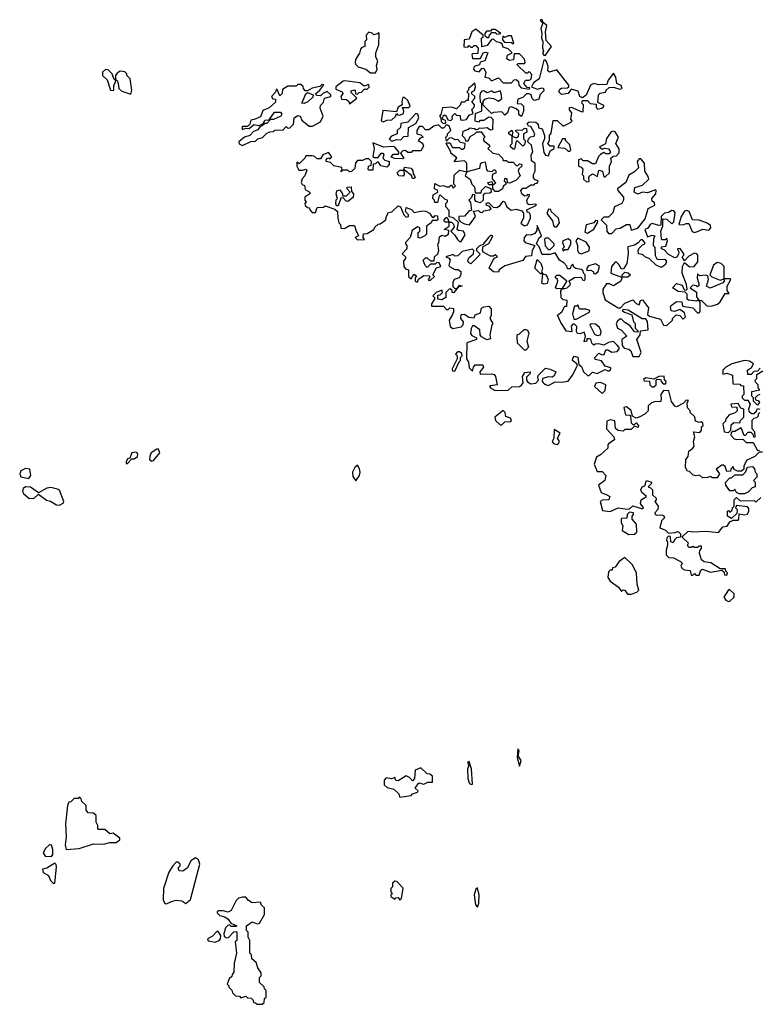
# Model space of a CAD drawing. Extents: x 2494106 to 2685573, y 758056 to 915185.
# Tile 325 of 507: x 2609218 to 2613786, y 869720 to 875800. Entities that reach past the tile are written whole.
import ezdxf

# ---------------------------------------------------------------- set-up
doc = ezdxf.new("R2010")
doc.units = 0

msp = doc.modelspace()

# ---------------------------------------------------------------- linework, layer by layer
at = {"layer": '0CON05XD'}
for points in [[(2612465, 875580), (2612502.5, 875635), (2612470.7, 875670.7), (2612466, 875725), (2612473.3, 875765), (2612451.7, 875781.7), (2612445, 875800), (2612435, 875800), (2612432.5, 875795), (2612448.3, 875778.3), (2612436.2, 875745), (2612444, 875715), (2612441.2, 875685), (2612450, 875665), (2612447, 875627), (2612452.5, 875605), (2612447.5, 875595), (2612455, 875580), (2612465, 875580)], [(2611415, 875472.5), (2611426.7, 875495), (2611422.5, 875515), (2611430, 875545), (2611418.3, 875568.3), (2611417.5, 875595), (2611436.7, 875645), (2611437.5, 875715), (2611435, 875720), (2611427.5, 875712.5), (2611405, 875707.5), (2611395, 875717.5), (2611375, 875722.5), (2611357.5, 875705), (2611360, 875675), (2611350, 875665), (2611350, 875635), (2611331.7, 875628.3), (2611323, 875617), (2611317, 875593), (2611292.5, 875555), (2611290, 875535), (2611292.5, 875525), (2611309.3, 875509.3), (2611355, 875493.8), (2611385, 875472.5), (2611415, 875472.5)], [(2612365, 875370), (2612368.3, 875378.3), (2612351.7, 875381.7), (2612332.5, 875405), (2612343, 875427), (2612365, 875426.7), (2612376.4, 875433.6), (2612381.7, 875461.7), (2612365, 875480), (2612355, 875470), (2612345, 875470), (2612291.7, 875521.7), (2612295, 875530), (2612335, 875530), (2612340, 875535), (2612337, 875557), (2612305, 875590), (2612271.7, 875588.3), (2612268.3, 875551.7), (2612245, 875547.5), (2612233.3, 875553.3), (2612227.5, 875565), (2612230, 875580), (2612260, 875595), (2612235, 875620), (2612205, 875630), (2612198.3, 875648.3), (2612187.5, 875657.5), (2612163, 875663), (2612145, 875680), (2612131.7, 875678.3), (2612105, 875640), (2612071.7, 875631.7), (2612070, 875685), (2612080, 875695), (2612080, 875705), (2612035, 875742.5), (2612010, 875725), (2611995, 875680), (2611963.6, 875676.4), (2611961.7, 875631.7), (2611985, 875630), (2611995, 875640), (2612005, 875630), (2612015, 875630), (2612025, 875640), (2612035, 875640), (2612050, 875625), (2612048.3, 875591.7), (2612015, 875590), (2612010, 875585), (2612015, 875560), (2612065, 875560), (2612080, 875595), (2612095, 875600), (2612110, 875595), (2612090, 875545), (2612061.7, 875538.3), (2612058.3, 875521.7), (2612025, 875510), (2612020, 875495), (2612030, 875485), (2612055, 875477.5), (2612071.7, 875498.3), (2612085, 875500), (2612097, 875473), (2612090, 875445), (2612115, 875440), (2612133, 875423), (2612175, 875440), (2612205, 875410), (2612255, 875410), (2612271.7, 875428.3), (2612285, 875430), (2612298.3, 875418.3), (2612300, 875395), (2612315, 875380), (2612365, 875370)], [(2612115, 875690), (2612120, 875705), (2612135, 875720), (2612155, 875720), (2612165, 875710), (2612190, 875715), (2612155, 875740), (2612135, 875740), (2612125, 875730), (2612101.7, 875728.3), (2612090, 875715), (2612091.7, 875701.7), (2612105, 875690), (2612115, 875690)], [(2612265, 875650), (2612270, 875655), (2612255, 875700), (2612235, 875700), (2612215, 875690), (2612201.7, 875698.3), (2612200, 875675), (2612211.7, 875661.7), (2612255, 875660), (2612265, 875650)], [(2612335, 874527.5), (2612355, 874532.5), (2612373.3, 874575), (2612373.6, 874593.6), (2612365, 874610), (2612351.7, 874611.7), (2612350, 874625), (2612410, 874655), (2612405, 874660), (2612365, 874657.5), (2612353.6, 874663.6), (2612350, 874685), (2612368.3, 874718.3), (2612355, 874720), (2612348.3, 874711.7), (2612335, 874710), (2612320, 874725), (2612312.5, 874745), (2612325, 874760), (2612345, 874760), (2612375, 874780), (2612395, 874780), (2612401.7, 874788.3), (2612415, 874790), (2612420, 874805), (2612401.7, 874811.7), (2612392.5, 874822.5), (2612392.5, 874845), (2612402.5, 874865), (2612401.7, 874911.7), (2612378.3, 874928.3), (2612377.5, 874965), (2612387.5, 874985), (2612380, 875025), (2612357.5, 875045), (2612360, 875065), (2612373, 875077), (2612395, 875080), (2612400, 875095), (2612375, 875140), (2612361.7, 875141.7), (2612351.7, 875158.3), (2612365, 875170), (2612407, 875167), (2612420, 875155), (2612421.7, 875131.7), (2612446.1, 875126.1), (2612460, 875085), (2612460, 875065), (2612447.5, 875035), (2612455, 874980), (2612465, 874962.5), (2612485, 874960), (2612495, 874990), (2612520, 875005), (2612518.3, 875018.3), (2612495, 875020), (2612480, 875035), (2612490, 875055), (2612490, 875085), (2612501.7, 875098.3), (2612513.3, 875176.7), (2612538.3, 875178.3), (2612575, 875142.5), (2612620, 875165), (2612630, 875175), (2612622.5, 875185), (2612627.5, 875225), (2612613, 875243), (2612613, 875257), (2612625, 875260), (2612685, 875232.5), (2612698.3, 875231.7), (2612700, 875275), (2612690, 875285), (2612695, 875300), (2612725, 875300), (2612742.5, 875282.5), (2612778.3, 875278.3), (2612778.3, 875258.3), (2612788.3, 875248.3), (2612820, 875255), (2612827, 875263), (2612825, 875270), (2612788.3, 875288.3), (2612793.8, 875335), (2612804, 875346), (2612837, 875353), (2612840, 875365), (2612858.3, 875381.7), (2612885, 875382.5), (2612925, 875370), (2612940, 875375), (2612933, 875393), (2612906.7, 875406.7), (2612900, 875445), (2612885, 875470), (2612853, 875427), (2612845, 875400), (2612795, 875397.5), (2612765, 875406.7), (2612744, 875396), (2612716.2, 875333.8), (2612695, 875317.5), (2612677.5, 875325), (2612668.3, 875358.3), (2612625, 875370), (2612606.2, 875343.8), (2612565, 875337.5), (2612547.5, 875355), (2612555, 875370), (2612565, 875377.5), (2612601.7, 875378.3), (2612610, 875385), (2612610, 875395), (2612535, 875490), (2612490, 875475), (2612480, 875485), (2612481.7, 875511.7), (2612471.7, 875541.7), (2612465, 875550), (2612455, 875550), (2612427.5, 875435), (2612390.7, 875409.3), (2612380, 875385), (2612415, 875370), (2612445, 875380), (2612452.5, 875375), (2612455, 875360), (2612432.5, 875337.5), (2612425, 875310), (2612407, 875303), (2612395, 875300), (2612383, 875313), (2612377.5, 875335), (2612365, 875342.5), (2612348.3, 875341.7), (2612325, 875320), (2612295, 875310), (2612291.7, 875281.7), (2612315, 875280), (2612330, 875265), (2612330, 875235), (2612318.3, 875201.7), (2612301.7, 875211.7), (2612300, 875235), (2612285, 875250), (2612255, 875262.5), (2612241.7, 875258.3), (2612230, 875225), (2612215, 875210), (2612195, 875230), (2612145, 875227.5), (2612131.7, 875221.7), (2612081.7, 875271.7), (2612080, 875295), (2612091.7, 875308.3), (2612115, 875317.5), (2612145, 875312.5), (2612175, 875297.5), (2612197, 875313), (2612192.5, 875345), (2612185, 875360), (2612155, 875350), (2612145, 875350), (2612135, 875360), (2612105, 875347.5), (2612085, 875360), (2612071.7, 875358.3), (2612063, 875347), (2612060, 875325), (2612063, 875293), (2612070, 875285), (2612070, 875235), (2612031.7, 875218.3), (2612030, 875175), (2612055, 875170), (2612065, 875180), (2612085, 875180), (2612115, 875200), (2612128.3, 875198.3), (2612140, 875185), (2612139.3, 875120.7), (2612125, 875117.5), (2612105, 875132.5), (2612071.7, 875128.3), (2612055, 875130), (2612048.3, 875121.7), (2612035, 875120), (2612027, 875127), (2611995, 875130), (2611988.3, 875121.7), (2611955, 875110), (2611950, 875085), (2611968.3, 875068.3), (2611971.7, 875051.7), (2611988.3, 875051.7), (2612000.7, 875079.3), (2612030, 875095), (2612041.7, 875108.3), (2612068.3, 875108.3), (2612090, 875075), (2612083, 875067), (2612083, 875053), (2612120, 875025), (2612120, 875015), (2612110, 875005), (2612140, 874975), (2612175, 874970), (2612200, 874945), (2612205, 874930), (2612225, 874930), (2612235, 874920), (2612265, 874920), (2612285, 874900), (2612295, 874900), (2612305, 874910), (2612318.3, 874908.3), (2612320, 874895), (2612301.7, 874878.3), (2612297.5, 874865), (2612310, 874835), (2612285, 874810), (2612245, 874790), (2612231.7, 874791.7), (2612228.3, 874818.3), (2612211.7, 874818.3), (2612210, 874805), (2612220, 874795), (2612220, 874785), (2612205, 874770), (2612200, 874755), (2612175, 874740), (2612155, 874740), (2612140, 874755), (2612140, 874780), (2612115, 874780), (2612110, 874795), (2612135, 874800), (2612140, 874780), (2612158.3, 874791.7), (2612138.3, 874818.3), (2612137.5, 874835), (2612141.7, 874848.3), (2612160, 874855), (2612160, 874865), (2612155, 874870), (2612145, 874870), (2612135, 874860), (2612110, 874865), (2612102.5, 874875), (2612095, 874920), (2612073, 874917), (2612061.7, 874908.3), (2612058.3, 874881.7), (2611980, 874860), (2611970, 874835), (2612000, 874815), (2612010, 874785), (2612027, 874767), (2612031.7, 874731.7), (2612068.3, 874731.7), (2612070, 874745), (2612095, 874770), (2612128.3, 874758.3), (2612130, 874735), (2612121.7, 874728.3), (2612092.5, 874727.5), (2612081.7, 874718.3), (2612080, 874685), (2612061.7, 874668.3), (2612037, 874677), (2612028.3, 874688.3), (2612028.3, 874718.3), (2612015, 874720), (2612008.3, 874701.7), (2611992.5, 874685), (2612001.7, 874671.7), (2612008.3, 874621.7), (2611995, 874620), (2611965, 874587.5), (2611930, 874585), (2611930, 874565), (2611941.7, 874551.7), (2611965, 874540), (2611997, 874533), (2612032.5, 874585), (2612021.7, 874618.3), (2612051.7, 874621.7), (2612061.7, 874611.7), (2612075, 874610), (2612085, 874620), (2612120, 874625), (2612130, 874635), (2612118.3, 874648.3), (2612101.7, 874651.7), (2612100, 874665), (2612105, 874670), (2612115, 874670), (2612141.7, 874641.7), (2612165, 874640), (2612186.4, 874653.6), (2612205, 874680), (2612211.7, 874678.3), (2612227.5, 874645), (2612253, 874623), (2612285, 874630), (2612319.3, 874619.3), (2612330, 874605), (2612330, 874575), (2612313, 874543), (2612335, 874527.5)], [(2609795, 875362.5), (2609800, 875365), (2609800, 875395), (2609810, 875415), (2609810, 875430), (2609801.7, 875431.7), (2609790, 875465), (2609765, 875490), (2609748.3, 875491.7), (2609730, 875475), (2609730, 875455), (2609758.3, 875428.3), (2609780, 875365), (2609795, 875362.5)], [(2609905, 875340), (2609910, 875365), (2609900, 875435), (2609880, 875455), (2609880, 875465), (2609868.3, 875478.3), (2609838.3, 875481.7), (2609820, 875470), (2609810, 875455), (2609810, 875430), (2609820, 875425), (2609827, 875407), (2609830, 875375), (2609848.3, 875358.3), (2609905, 875340)], [(2610595, 875023.8), (2610645, 875047.5), (2610675, 875050), (2610690, 875065), (2610718.3, 875071.7), (2610745, 875100), (2610763, 875107), (2610785, 875110), (2610795, 875117.5), (2610845, 875120), (2610865, 875140), (2610871.7, 875131.7), (2610885, 875130), (2610910, 875155), (2610912.5, 875195), (2610935, 875207.5), (2610950, 875205), (2610960, 875180), (2611005, 875143.3), (2611027, 875143), (2611075, 875170), (2611092.5, 875205), (2611073.6, 875253.6), (2611075, 875270), (2611095, 875290), (2611100, 875315), (2611140, 875325), (2611140, 875335), (2611117.5, 875357.5), (2611090, 875345), (2611075, 875330), (2611051.7, 875331.7), (2611047.5, 875345), (2611072.5, 875365), (2611097.5, 875397.5), (2611085, 875400), (2611072.5, 875387.5), (2611023.6, 875376.4), (2610995, 875360), (2610981.7, 875361.7), (2610970, 875375), (2610968.3, 875388.3), (2610955, 875400), (2610935, 875400), (2610925, 875390), (2610875, 875390), (2610841.7, 875368.3), (2610840, 875345), (2610825, 875330), (2610808.3, 875368.3), (2610801.7, 875368.3), (2610798.3, 875351.7), (2610772.5, 875325), (2610781.7, 875311.7), (2610798.3, 875308.3), (2610798.3, 875291.7), (2610760, 875255), (2610720.7, 875239.3), (2610705, 875200), (2610667, 875183), (2610645, 875180), (2610640, 875155), (2610625, 875140), (2610595, 875140), (2610590, 875135), (2610595, 875122.5), (2610615, 875130), (2610635, 875127.5), (2610665, 875153.8), (2610695, 875147.5), (2610722.5, 875157.5), (2610731.2, 875178.8), (2610758.3, 875181.7), (2610792, 875228), (2610828.3, 875228.3), (2610836.2, 875216.2), (2610831.2, 875205), (2610785, 875184), (2610767, 875183), (2610745, 875160), (2610731.7, 875158.3), (2610716.1, 875143.9), (2610700.7, 875139.3), (2610689.1, 875120.9), (2610661.4, 875108.6), (2610640, 875085), (2610607.5, 875075), (2610572.5, 875045), (2610573.6, 875033.6), (2610595, 875023.8)], [(2611255, 875280), (2611300, 875315), (2611265, 875350), (2611265, 875360), (2611285, 875367.5), (2611290, 875365), (2611291.7, 875341.7), (2611305, 875340), (2611315, 875350), (2611328.3, 875351.7), (2611345, 875370), (2611365, 875370), (2611377, 875383), (2611375, 875400), (2611345, 875390), (2611319.3, 875409.3), (2611227, 875423), (2611215, 875420), (2611170, 875385), (2611170.7, 875370.7), (2611210, 875355), (2611213.3, 875345), (2611202.5, 875325), (2611205, 875310), (2611236.2, 875306.2), (2611250, 875295), (2611255, 875280)], [(2611845, 875160), (2611850, 875165), (2611848.3, 875178.3), (2611830, 875185), (2611835, 875210), (2611845, 875210), (2611855, 875200), (2611861.7, 875181.7), (2611881.7, 875178.3), (2611891.7, 875188.3), (2611890, 875205), (2611905, 875220), (2611915, 875210), (2611938.3, 875208.3), (2611941.7, 875181.7), (2611955, 875180), (2611977, 875183), (2611995, 875210), (2612018.3, 875221.7), (2612010, 875245), (2612025, 875260), (2612027.5, 875275), (2612010, 875295), (2612030, 875315), (2612030, 875325), (2612011.7, 875341.7), (2612010, 875355), (2612027, 875363), (2612032.5, 875385), (2612028.3, 875408.3), (2611990, 875375), (2611990, 875365), (2611980, 875355), (2611990, 875345), (2611988.3, 875301.7), (2611975, 875300), (2611965, 875290), (2611945, 875290), (2611938.3, 875271.7), (2611915, 875250), (2611885, 875260), (2611830, 875255), (2611820, 875215), (2611810, 875205), (2611820, 875195), (2611821.7, 875171.7), (2611831.7, 875161.7), (2611845, 875160)], [(2610975, 875282.5), (2610960, 875285), (2610985, 875342.5), (2610995, 875350), (2611030, 875335), (2611028.8, 875321.2), (2610997.3, 875292.7), (2610975, 875282.5)], [(2611465, 875170), (2611485, 875180), (2611517.5, 875182.5), (2611538.3, 875201.7), (2611545, 875220), (2611551.7, 875211.7), (2611565, 875210), (2611588.3, 875221.7), (2611590, 875235), (2611581.7, 875258.3), (2611621.7, 875258.3), (2611630, 875265), (2611615, 875300), (2611595, 875320), (2611585, 875320), (2611577.5, 875295), (2611580, 875275), (2611555, 875260), (2611545, 875230), (2611461.7, 875238.3), (2611450, 875175), (2611465, 875170)], [(2611511.7, 875051.7), (2611525, 875052.5), (2611545, 875060), (2611571.7, 875058.3), (2611591.7, 875078.3), (2611618.3, 875081.7), (2611620, 875135), (2611665, 875160), (2611682.5, 875195), (2611676.4, 875216.4), (2611665, 875220), (2611615, 875167.5), (2611571.7, 875158.3), (2611570, 875135), (2611550, 875115), (2611550, 875095), (2611515, 875080), (2611500, 875065), (2611511.7, 875051.7)], [(2611675, 874180), (2611681.7, 874198.3), (2611715, 874220), (2611748.3, 874218.3), (2611750, 874205), (2611740, 874195), (2611745, 874190), (2611755, 874192.5), (2611780, 874215), (2611770, 874225), (2611792.5, 874267.5), (2611820, 874275), (2611808.3, 874298.3), (2611795, 874300), (2611785, 874290), (2611755, 874290), (2611735, 874270), (2611721.7, 874281.7), (2611710, 874315), (2611725, 874330), (2611735, 874330), (2611755, 874310), (2611778.3, 874311.7), (2611780, 874335), (2611800, 874355), (2611807.5, 874375), (2611800, 874415), (2611807, 874423), (2611811.7, 874458.3), (2611825, 874470), (2611845, 874463.3), (2611867.5, 874475), (2611868.3, 874498.3), (2611840, 874505), (2611870, 874525), (2611870, 874550), (2611845, 874550), (2611840, 874555), (2611840, 874565), (2611851.7, 874578.3), (2611858.3, 874578.3), (2611870, 874550), (2611885, 874550), (2611897, 874537), (2611901.7, 874518.3), (2611880, 874495), (2611905, 874470), (2611921.7, 874441.7), (2611935, 874430), (2611945, 874430), (2611969.3, 874470.7), (2611960, 874495), (2611928.3, 874498.3), (2611920, 874505), (2611928.3, 874548.3), (2611897.5, 874577.5), (2611871.7, 874581.7), (2611871.7, 874621.7), (2611850, 874645), (2611850, 874665), (2611860, 874675), (2611860, 874685), (2611845, 874690), (2611815, 874717.5), (2611808.3, 874711.7), (2611798.3, 874671.7), (2611781.7, 874671.7), (2611780, 874685), (2611770, 874695), (2611771.7, 874718.3), (2611800, 874735), (2611798.3, 874748.3), (2611780, 874755), (2611781.7, 874788.3), (2611812.5, 874772.5), (2611835, 874776.7), (2611855, 874767.5), (2611871.7, 874768.3), (2611885, 874780), (2611895, 874760), (2611910, 874775), (2611900, 874785), (2611900.7, 874839.3), (2611935, 874870), (2611980, 874860), (2611980, 874915), (2611965, 874927.5), (2611901.7, 874921.7), (2611917.5, 874947.5), (2611880, 874975), (2611880, 874985), (2611852.5, 875035), (2611855, 875040), (2611875, 875040), (2611891.7, 875011.7), (2611935, 875010), (2611945, 875000), (2611955, 875000), (2611968.3, 875011.7), (2611970, 875035), (2611941.7, 875041.7), (2611925, 875060), (2611908.3, 875058.3), (2611885, 875070), (2611871.7, 875068.3), (2611855, 875050), (2611850, 875075), (2611860, 875085), (2611860, 875095), (2611880, 875115), (2611870, 875145), (2611855, 875150), (2611835, 875130), (2611825, 875130), (2611805, 875150), (2611775, 875142.5), (2611745, 875120), (2611725, 875120), (2611705, 875140), (2611685, 875140), (2611670, 875115), (2611670, 875095), (2611695, 875090), (2611710, 875075), (2611691.7, 875068.3), (2611680, 875055), (2611706.7, 875036.7), (2611711.7, 875018.3), (2611695, 874990), (2611645, 874990), (2611635, 874980), (2611615, 874980), (2611601.7, 874991.7), (2611585, 874990), (2611570, 874975), (2611590, 874945), (2611585, 874940), (2611535, 874942.5), (2611511.7, 874951.7), (2611525, 874970), (2611555, 874970), (2611560, 874975), (2611560, 874985), (2611535, 875012.5), (2611525, 875017.5), (2611465, 875012.5), (2611400, 875040), (2611407.5, 875005), (2611400, 874955), (2611408.3, 874948.3), (2611431.7, 874948.3), (2611450, 874975), (2611460, 874975), (2611467.5, 874965), (2611460, 874945), (2611473, 874933), (2611500, 874925), (2611500, 874905), (2611485, 874890), (2611448.3, 874898.3), (2611435, 874920), (2611425, 874920), (2611415, 874910), (2611401.7, 874908.3), (2611398.3, 874871.7), (2611375, 874870), (2611370, 874875), (2611372.5, 874895), (2611388.3, 874901.7), (2611390, 874925), (2611375, 874940), (2611355, 874940), (2611335, 874930), (2611305, 874930), (2611293, 874917), (2611288.3, 874881.7), (2611267, 874863), (2611255, 874860), (2611245, 874870), (2611210, 874870), (2611205, 874860), (2611200, 874865), (2611210, 874870), (2611208.3, 874888.3), (2611157.5, 874897.5), (2611138.3, 874918.3), (2611110, 874925), (2611110, 874935), (2611120, 874945), (2611127.5, 874947.5), (2611135, 874940), (2611147, 874953), (2611125, 874980), (2611090, 874965), (2611075, 874940), (2611055, 874940), (2611037, 874957), (2611025, 874960), (2610985, 874960), (2610980, 874945), (2610945, 874910), (2610930, 874920), (2610930, 874895), (2610941.7, 874871.7), (2610965, 874870), (2610985, 874876.7), (2610991.7, 874871.7), (2610980, 874835), (2610963, 874817), (2610957.5, 874795), (2610963.3, 874783.3), (2610977, 874777), (2610980.7, 874750.7), (2611010, 874735), (2611010, 874725), (2610980, 874705), (2610980, 874685), (2610987.5, 874675), (2610980, 874665), (2610981.7, 874651.7), (2610995, 874640), (2611008.3, 874638.3), (2611010, 874625), (2611025, 874610), (2611045, 874610), (2611055, 874640), (2611095, 874642.5), (2611105, 874650), (2611165, 874630), (2611180, 874615), (2611182.5, 874575), (2611190, 874545), (2611200, 874535), (2611201.7, 874511.7), (2611225, 874510), (2611255, 874530), (2611285, 874530), (2611295, 874500), (2611310, 874465), (2611290, 874455), (2611305, 874440), (2611348.3, 874441.7), (2611340, 874455), (2611341.7, 874478.3), (2611365, 874480), (2611406.4, 874503.6), (2611411.7, 874518.3), (2611431.7, 874538.3), (2611445, 874540), (2611480, 874565), (2611483, 874587), (2611495, 874610), (2611517, 874613), (2611555, 874650), (2611570, 874645), (2611590, 874595), (2611605, 874580), (2611620, 874585), (2611620, 874595), (2611600, 874615), (2611605, 874640), (2611638.3, 874628.3), (2611655, 874610), (2611705, 874620), (2611727, 874617), (2611750, 874605), (2611765, 874580), (2611775, 874580), (2611785, 874590), (2611798.3, 874588.3), (2611800, 874565), (2611795, 874560), (2611765, 874560), (2611760, 874545), (2611730, 874525), (2611730, 874475), (2611720, 874465), (2611691.7, 874451.7), (2611680, 874455), (2611680, 874485), (2611690, 874495), (2611690, 874515), (2611675, 874520), (2611641.7, 874498.3), (2611630, 874455), (2611600, 874425), (2611600, 874415), (2611610, 874405), (2611610, 874385), (2611580, 874355), (2611600, 874335), (2611600, 874325), (2611588.3, 874311.7), (2611590, 874275), (2611601.7, 874261.7), (2611620, 874255), (2611620, 874215), (2611635, 874200), (2611651.7, 874228.3), (2611668.3, 874218.3), (2611660, 874205), (2611660, 874185), (2611675, 874180)], [(2612275, 875000), (2612265, 875000), (2612250, 875015), (2612250, 875025), (2612260, 875035), (2612260, 875080), (2612240, 875095), (2612240, 875105), (2612257.5, 875117.5), (2612262.5, 875105), (2612260, 875080), (2612285, 875070), (2612298.3, 875081.7), (2612300, 875095), (2612281.7, 875111.7), (2612281.7, 875118.3), (2612325, 875120), (2612335, 875130), (2612348.3, 875128.3), (2612350, 875105), (2612330, 875095), (2612330, 875065), (2612340, 875055), (2612338.3, 875031.7), (2612325, 875020), (2612295, 875050), (2612285, 875050), (2612275, 875000)], [(2612718.3, 874798.3), (2612735, 874800), (2612732.5, 874825), (2612737.5, 874835), (2612755, 874847.5), (2612787.5, 874832.5), (2612795, 874870), (2612817.5, 874865), (2612825, 874830), (2612835, 874830), (2612860, 874855), (2612860, 874895), (2612872.5, 874925), (2612870, 874945), (2612883, 874957), (2612905, 874960), (2612921.7, 874978.3), (2612921.7, 875001.7), (2612900, 875035), (2612917.5, 875075), (2612895, 875107.5), (2612885, 875112.5), (2612871.7, 875108.3), (2612843, 875067), (2612836.7, 875033.3), (2612800, 875015), (2612815, 875000), (2612832.5, 875007.5), (2612855, 875002.5), (2612867.5, 874985), (2612858.3, 874971.7), (2612838.3, 874971.7), (2612825, 874980), (2612805, 874967.5), (2612793.8, 874956.2), (2612775, 874910), (2612755, 874910), (2612725, 874927.5), (2612698.3, 874928.3), (2612685, 874940), (2612670, 874935), (2612670, 874895), (2612685, 874890), (2612696.4, 874876.4), (2612692.5, 874845), (2612700, 874835), (2612700, 874815), (2612718.3, 874798.3)], [(2612615, 874987.5), (2612622.5, 874995), (2612617, 875027), (2612590, 875055), (2612590, 875065), (2612570, 875065), (2612541.7, 875011.7), (2612585, 875006.7), (2612605, 874987.5), (2612615, 874987.5)], [(2612875, 874480), (2612901.7, 874508.3), (2612927, 874513), (2612965, 874536.2), (2612987.5, 874535), (2612995, 874500), (2613035, 874512.5), (2613080.7, 874569.3), (2613100, 874635), (2613140, 874655), (2613138.3, 874668.3), (2613125, 874680), (2613123.3, 874695), (2613147.5, 874725), (2613150, 874745), (2613145, 874750), (2613095, 874730), (2613065, 874734), (2613035, 874723.3), (2613012.5, 874735), (2613017, 874763), (2613065, 874778.8), (2613103.3, 874815), (2613100.7, 874830.7), (2613080, 874865), (2613077.5, 874915), (2613055, 874940), (2613045, 874940), (2613032.5, 874925), (2613040, 874885), (2613015, 874860), (2612980.7, 874839.3), (2612962.5, 874795), (2612910, 874755), (2612912.5, 874745), (2612947.5, 874705), (2612947.5, 874685), (2612937.5, 874665), (2612892.5, 874645), (2612882.5, 874607.5), (2612855, 874580), (2612825, 874580), (2612810, 874565), (2612841.7, 874531.7), (2612843.9, 874493.9), (2612855, 874480), (2612875, 874480)], [(2611655, 874820), (2611645, 874820), (2611638.3, 874838.3), (2611595, 874870), (2611590, 874870), (2611592.5, 874845), (2611587, 874833), (2611560, 874835), (2611550, 874855), (2611565, 874870), (2611590, 874870), (2611595, 874890), (2611635, 874882.5), (2611647, 874867), (2611648.3, 874848.3), (2611657.5, 874835), (2611660, 874825), (2611655, 874820)], [(2611185, 874650), (2611175, 874650), (2611170, 874665), (2611173, 874687), (2611180, 874695), (2611173.3, 874723.3), (2611177, 874743), (2611195, 874750), (2611212.5, 874725), (2611211.7, 874711.7), (2611237, 874713), (2611260, 874735), (2611240, 874755), (2611240, 874765), (2611265, 874767.5), (2611268.3, 874738.3), (2611280, 874725), (2611278.3, 874701.7), (2611245, 874677.5), (2611235, 874680), (2611215, 874700), (2611201.7, 874698.3), (2611185, 874650)], [(2612535, 874520), (2612552.5, 874545), (2612546.7, 874575), (2612500, 874615), (2612498.3, 874628.3), (2612485, 874630), (2612473, 874603), (2612508.3, 874558.3), (2612515, 874530), (2612521.7, 874521.7), (2612535, 874520)], [(2613215, 873912.5), (2613250, 873945), (2613250, 873955), (2613272.5, 873977.5), (2613295, 873972.5), (2613315, 873950), (2613330, 873965), (2613325, 873990), (2613295, 874010), (2613261.7, 873998.3), (2613241.7, 874001.7), (2613237.5, 874025), (2613242.5, 874035), (2613275, 874060), (2613308.3, 874058.3), (2613311.7, 874031.7), (2613375, 874020), (2613405, 873990), (2613415, 873990), (2613421.7, 873998.3), (2613420, 874055), (2613410, 874070), (2613397.5, 874062.5), (2613348.3, 874068.3), (2613340, 874075), (2613340, 874105), (2613328.3, 874118.3), (2613285, 874122.5), (2613250, 874145), (2613275, 874170), (2613310, 874160), (2613321.7, 874131.7), (2613335, 874130), (2613340, 874135), (2613337.5, 874165), (2613310, 874235), (2613312.5, 874275), (2613325, 874300), (2613354.1, 874274.1), (2613383.6, 874276.4), (2613406.7, 874305), (2613407.5, 874345), (2613400, 874355), (2613385, 874357.5), (2613350, 874340), (2613325, 874310), (2613310, 874335), (2613320, 874345), (2613320, 874355), (2613297, 874387), (2613280, 874385), (2613290, 874365), (2613287, 874353), (2613276.4, 874333.6), (2613265, 874330), (2613225, 874350), (2613198.3, 874378.3), (2613182.5, 874385), (2613181.7, 874398.3), (2613208.3, 874401.7), (2613220, 874435), (2613215, 874450), (2613205, 874440), (2613185, 874440), (2613182.5, 874445), (2613177.5, 874495), (2613190, 874525), (2613190, 874565), (2613195, 874570), (2613215, 874567.5), (2613245, 874540), (2613258.3, 874551.7), (2613266.4, 874606.4), (2613259.3, 874619.3), (2613245, 874622.5), (2613225, 874610), (2613200, 874605), (2613180, 874585), (2613178.3, 874531.7), (2613165, 874530), (2613125, 874542.5), (2613112.5, 874535), (2613098.3, 874511.7), (2613080, 874505), (2613095, 874460), (2613125, 874470), (2613140, 874465), (2613132.5, 874445), (2613130, 874405), (2613140, 874395), (2613143.6, 874343.6), (2613152.5, 874322.5), (2613161.7, 874318.3), (2613201.7, 874321.7), (2613211.7, 874311.7), (2613211.7, 874298.3), (2613202.5, 874285), (2613185, 874272.5), (2613175, 874272.5), (2613150, 874285), (2613106.1, 874326.1), (2613083.8, 874333.8), (2613065, 874350), (2613040, 874355), (2613037.5, 874375), (2613045, 874390), (2613065, 874410), (2613080, 874415), (2613080, 874425), (2613065, 874440), (2613055, 874440), (2613038.8, 874421.2), (2613015, 874406.7), (2612973.3, 874396.7), (2612976.7, 874355), (2612967.5, 874295), (2612948.3, 874261.7), (2612935, 874260), (2612919.3, 874289.3), (2612905, 874302.5), (2612895, 874302.5), (2612872.5, 874275), (2612870, 874235), (2612935, 874210), (2612940, 874210), (2612940, 874225), (2612955, 874240), (2612977, 874237), (2612990, 874225), (2612975, 874210), (2612940, 874210), (2612930, 874185), (2612885, 874157.5), (2612861.7, 874168.3), (2612841.7, 874168.3), (2612820, 874135), (2612820, 874115), (2612835, 874070), (2612915, 874020), (2612928.3, 874021.7), (2612955, 874050), (2613005, 874070), (2613025, 874047.5), (2613045, 874040), (2613052.5, 874065), (2613065, 874070), (2613101.7, 874021.7), (2613095, 873980), (2613108.3, 873968.3), (2613175, 873950), (2613193.6, 873913.6), (2613215, 873912.5)], [(2613385, 874486.7), (2613405, 874491.2), (2613436.4, 874506.4), (2613475, 874500), (2613487.5, 874515), (2613485, 874530), (2613465, 874543.3), (2613415, 874561.2), (2613373.3, 874563.3), (2613352.5, 874615), (2613335, 874622.5), (2613325, 874617.5), (2613303.3, 874585), (2613290, 874535), (2613315, 874532.5), (2613335, 874542.5), (2613351.7, 874541.7), (2613371.2, 874491.2), (2613385, 874486.7)], [(2612725, 874482.5), (2612765, 874507.5), (2612787.5, 874545), (2612788.3, 874558.3), (2612775, 874560), (2612763.6, 874546.4), (2612717, 874533), (2612708.3, 874488.3), (2612725, 874482.5)], [(2612155, 873510), (2612235, 873512.5), (2612258.1, 873531.9), (2612305, 873534.3), (2612317.6, 873542.4), (2612327, 873557), (2612323.6, 873596.4), (2612338.3, 873621.7), (2612370, 873625), (2612370, 873615), (2612348.3, 873591.7), (2612347.5, 873575), (2612354.2, 873564.2), (2612375, 873551.4), (2612405, 873556.2), (2612423.3, 873575), (2612417.5, 873595), (2612423.3, 873605), (2612465, 873647.5), (2612495, 873642.5), (2612530, 873625), (2612518.8, 873601.2), (2612507.7, 873592.3), (2612483.9, 873593.9), (2612446.2, 873583.8), (2612446, 873565), (2612459.1, 873549.1), (2612485, 873540.8), (2612525, 873564), (2612565, 873560.8), (2612605, 873568), (2612633.3, 873605), (2612662.5, 873665), (2612660, 873675), (2612633.3, 873695), (2612635, 873710), (2612645, 873722.5), (2612666.1, 873716.1), (2612671.7, 873671.7), (2612688.3, 873658.3), (2612701.2, 873625), (2612725, 873603.8), (2612735, 873603.8), (2612755, 873623.3), (2612785, 873616.2), (2612835, 873640), (2612855, 873630), (2612867.5, 873635), (2612869.3, 873649.3), (2612835, 873660), (2612812.5, 873692.5), (2612771.7, 873701.7), (2612770, 873715), (2612795, 873740), (2612815, 873730), (2612828.3, 873731.7), (2612838.3, 873761.7), (2612851.7, 873761.7), (2612875, 873747.5), (2612908.3, 873751.7), (2612920, 873765), (2612920, 873775), (2612909.3, 873789.3), (2612885, 873812.5), (2612855, 873807.5), (2612825, 873790), (2612795, 873797.5), (2612773, 873797), (2612765, 873790), (2612752.5, 873802.5), (2612746.7, 873826.7), (2612735, 873830), (2612721.7, 873828.3), (2612720, 873815), (2612705, 873810), (2612712.5, 873845), (2612705, 873870), (2612679.3, 873860.7), (2612663, 873863), (2612657.5, 873875), (2612660, 873905), (2612645, 873920), (2612635, 873920), (2612623.3, 873906.7), (2612628.3, 873871.7), (2612595, 873877.5), (2612560.3, 873930.3), (2612540, 873975), (2612567.5, 873995), (2612585, 874030), (2612598.3, 874031.7), (2612600, 874065), (2612575, 874070), (2612563, 874083), (2612560, 874125), (2612570, 874140), (2612535, 874137.5), (2612527.5, 874145), (2612542.5, 874185), (2612540, 874195), (2612527.5, 874205), (2612527.5, 874215), (2612535, 874222.5), (2612555, 874222.5), (2612598.3, 874188.3), (2612570, 874145), (2612570, 874140), (2612585, 874140), (2612600, 874145), (2612620, 874165), (2612611.7, 874188.3), (2612645, 874207.5), (2612685, 874210), (2612693.6, 874193.6), (2612705, 874190), (2612710, 874195), (2612710, 874225), (2612700, 874235), (2612698.3, 874248.3), (2612687, 874257), (2612653, 874263), (2612641.7, 874271.7), (2612635, 874290), (2612621.7, 874278.3), (2612618.3, 874261.7), (2612601.7, 874261.7), (2612598.3, 874278.3), (2612579.3, 874299.3), (2612552.5, 874315), (2612525, 874360), (2612495, 874350), (2612445, 874350), (2612427, 874397), (2612410, 874415), (2612425, 874450), (2612440, 874465), (2612415, 874530), (2612411.7, 874498.3), (2612399.3, 874480.7), (2612375, 874470), (2612348.3, 874471.7), (2612333.3, 874455), (2612332.5, 874435), (2612340, 874425), (2612400, 874405), (2612382.5, 874375), (2612378.3, 874341.7), (2612343, 874337), (2612325, 874312.5), (2612215, 874280), (2612180, 874255), (2612175, 874240), (2612145, 874242.5), (2612117.5, 874265), (2612142.5, 874317.5), (2612151.7, 874328.3), (2612170, 874335), (2612155, 874347.5), (2612145, 874340), (2612125, 874340), (2612080, 874365), (2612077, 874377), (2612080, 874400), (2612115, 874417.5), (2612136.7, 874455), (2612140, 874465), (2612135, 874467.5), (2612125, 874467.5), (2612114, 874456), (2612078.3, 874411.7), (2612055, 874402.5), (2612040, 874385), (2612040, 874375), (2612060, 874355), (2612057.5, 874345), (2612005, 874292.5), (2611990.7, 874300.7), (2611986.7, 874315), (2611995, 874332.5), (2612020, 874355), (2612022.5, 874375), (2612015, 874382.5), (2611951.2, 874368.8), (2611925, 874342.5), (2611905, 874340), (2611895, 874350), (2611850, 874335), (2611868.3, 874328.3), (2611877.5, 874317.5), (2611868.8, 874285), (2611872.5, 874275), (2611905, 874256.7), (2611927, 874257), (2611942.5, 874245), (2611942.5, 874225), (2611933, 874207), (2611902.5, 874195), (2611893.6, 874176.4), (2611892.5, 874152.5), (2611905, 874140), (2611920.6, 874139.5), (2611935, 874160), (2611950, 874155), (2611930, 874150), (2611920.6, 874139.5), (2611897, 874113), (2611890, 874115), (2611888.3, 874128.3), (2611877.5, 874137.5), (2611870, 874135), (2611850, 874115), (2611850, 874085), (2611825, 874070), (2611800, 874075), (2611801.7, 874098.3), (2611815, 874100), (2611830, 874115), (2611825, 874130), (2611790, 874115), (2611770, 874095), (2611780, 874085), (2611780, 874075), (2611762.5, 874045), (2611761.7, 874031.7), (2611835, 874030), (2611855, 874010), (2611865, 874010), (2611875, 874020), (2611897, 874017), (2611897.5, 873995), (2611890, 873975), (2611870, 873945), (2611876.4, 873906.4), (2611893.6, 873893.6), (2611945, 873902.5), (2611957.5, 873915), (2611960, 873935), (2611942.5, 873955), (2611945, 873980), (2611965, 873982.5), (2611993, 873963), (2612025, 873960), (2612031.7, 873978.3), (2612065, 873990), (2612070.7, 874019.3), (2612085, 874027.5), (2612115, 874030), (2612130, 874015), (2612130, 873975), (2612122.5, 873955), (2612140, 873925), (2612133.6, 873916.4), (2612122.5, 873855), (2612125, 873830), (2612103.8, 873823.8), (2612070.7, 873840.7), (2612062.5, 873855), (2612060, 873885), (2612025, 873910), (2612015, 873910), (2612007, 873893), (2612002.5, 873862.5), (2612010, 873850), (2612040, 873835), (2612040, 873825), (2611980, 873805), (2611977.5, 873705), (2611990, 873685), (2611995, 873650), (2612015, 873630), (2612020, 873655), (2612031.7, 873668.3), (2612078.3, 873668.3), (2612082.5, 873655), (2612060, 873625), (2612061.7, 873611.7), (2612135, 873612.5), (2612148.8, 873608.8), (2612156.4, 873596.4), (2612167.5, 873545), (2612125, 873540), (2612120, 873535), (2612127.5, 873525), (2612155, 873510)], [(2612495, 874380), (2612520, 874405), (2612520, 874415), (2612485, 874450), (2612465, 874450), (2612460, 874445), (2612463, 874403), (2612485, 874380), (2612495, 874380)], [(2612575, 874372.5), (2612585, 874380), (2612605, 874380), (2612622.5, 874415), (2612622.5, 874435), (2612605, 874447.5), (2612572.5, 874435), (2612570, 874425), (2612580, 874395), (2612570, 874385), (2612575, 874372.5)], [(2612685, 874353.8), (2612736.4, 874373.6), (2612737.5, 874395), (2612716.1, 874426.1), (2612665, 874450), (2612652.5, 874435), (2612662.5, 874405), (2612662.5, 874375), (2612670.7, 874360.7), (2612685, 874353.8)], [(2612455, 874167.5), (2612443.3, 874173.3), (2612450, 874230), (2612435, 874230), (2612400, 874265), (2612415, 874320), (2612437, 874297), (2612447.5, 874265), (2612441.7, 874241.7), (2612450, 874230), (2612470, 874225), (2612482.5, 874195), (2612475, 874170), (2612455, 874167.5)], [(2612775, 874230), (2612790, 874245), (2612800, 874275), (2612775, 874292.5), (2612730.7, 874279.3), (2612720, 874265), (2612721.7, 874251.7), (2612745, 874252.5), (2612760, 874245), (2612765, 874232.5), (2612775, 874230)], [(2613545, 874192.5), (2613570, 874200), (2613570, 874275), (2613550, 874295), (2613525, 874300), (2613502.5, 874285), (2613480, 874225), (2613493, 874213), (2613545, 874192.5)], [(2613465, 874030), (2613495, 874032.5), (2613527, 874043), (2613545, 874057.5), (2613575, 874110), (2613600, 874110), (2613588.3, 874128.3), (2613587.5, 874155), (2613610, 874195), (2613605, 874200), (2613570, 874200), (2613570, 874185), (2613560, 874175), (2613481.7, 874141.7), (2613460, 874155), (2613472.5, 874195), (2613468.3, 874218.3), (2613455, 874222.5), (2613417.5, 874217.5), (2613405, 874230), (2613403, 874207), (2613415, 874160), (2613405, 874150), (2613397, 874157), (2613375, 874160), (2613360, 874145), (2613397.5, 874117.5), (2613398.3, 874088.3), (2613410, 874070), (2613430, 874065), (2613465, 874030)], [(2612655, 873950), (2612737, 873993), (2612740, 874005), (2612715, 874012.5), (2612675, 874012.5), (2612665, 874040), (2612658.3, 874031.7), (2612645, 874030), (2612633.3, 873983.3), (2612641.7, 873951.7), (2612655, 873950)], [(2613045, 873720), (2613056.7, 873745), (2613030, 873825), (2613050, 873855), (2613051.7, 873878.3), (2613100, 873885), (2613096.4, 873936.4), (2613085, 873952.5), (2613063, 873953), (2612977, 874007), (2612945, 874010), (2612940, 874005), (2612953, 873993), (2612998.3, 873978.3), (2613010, 873935), (2613020, 873925), (2613020, 873895), (2613040, 873875), (2613035, 873870), (2613015, 873872.5), (2612989.3, 873909.3), (2612955, 873930), (2612935, 873950), (2612925, 873950), (2612910.7, 873939.3), (2612902.5, 873925), (2612910, 873895), (2612935, 873882.5), (2612967.5, 873845), (2612937.5, 873825), (2612938.3, 873788.3), (2612951.7, 873771.7), (2612980, 873765), (2612992.5, 873755), (2613005, 873720), (2613045, 873720)], [(2612345, 873760), (2612335, 873760), (2612293, 873803), (2612290, 873845), (2612293.3, 873856.7), (2612305, 873860), (2612333.9, 873886.1), (2612345, 873887.5), (2612355, 873882.5), (2612363.3, 873865), (2612350, 873815), (2612361.7, 873778.3), (2612345, 873760)], [(2612785, 873850), (2612805, 873853.3), (2612810, 873875), (2612799.3, 873899.3), (2612775, 873920), (2612747.5, 873922.5), (2612740, 873915), (2612767.5, 873857.5), (2612785, 873850)], [(2611905, 873630), (2611931.7, 873688.3), (2611940, 873695), (2611940, 873715), (2611950, 873725), (2611948.3, 873738.3), (2611935, 873750), (2611921.7, 873748.3), (2611910, 873735), (2611920, 873725), (2611920, 873705), (2611890, 873645), (2611891.7, 873631.7), (2611905, 873630)], [(2613791.7, 873648.3), (2613775, 873630), (2613751.7, 873628.3), (2613735, 873610), (2613715, 873610), (2613712.5, 873635), (2613738.3, 873651.7), (2613750, 873675), (2613725, 873691.2), (2613694, 873696), (2613617.5, 873675), (2613580, 873655), (2613560, 873635), (2613561.7, 873611.7), (2613585, 873617.5), (2613620, 873605), (2613621.7, 873551.7), (2613665, 873550), (2613671.7, 873541.7), (2613688.3, 873538.3), (2613690, 873485), (2613680, 873475), (2613680, 873465), (2613695, 873450), (2613715, 873450), (2613730, 873425), (2613720, 873395), (2613721.7, 873381.7), (2613738.3, 873368.3), (2613751.7, 873368.3), (2613768.3, 873381.7), (2613775, 873400), (2613790, 873395)], [(2613135, 873532.5), (2613150, 873545), (2613150, 873575), (2613155, 873580), (2613178.3, 873578.3), (2613180, 873565), (2613191.7, 873551.7), (2613208.3, 873551.7), (2613210, 873565), (2613200, 873575), (2613198.3, 873598.3), (2613165, 873596.7), (2613135, 873580), (2613085, 873587.5), (2613071.7, 873578.3), (2613075, 873570), (2613108.3, 873568.3), (2613110, 873545), (2613123, 873533), (2613135, 873532.5)], [(2613790, 873485), (2613775, 873480), (2613760, 873465), (2613761.7, 873451.7), (2613778.3, 873448.3), (2613787, 873437), (2613775, 873420), (2613750, 873445), (2613750, 873465), (2613740, 873475), (2613740, 873505), (2613790, 873515), (2613780, 873525), (2613780, 873545), (2613761.7, 873561.7), (2613760, 873575), (2613770, 873585), (2613771.7, 873608.3), (2613808.3, 873631.7)], [(2612815, 873492.5), (2612835, 873510), (2612837.5, 873545), (2612805, 873560), (2612777.5, 873555), (2612767.5, 873535), (2612815, 873492.5)], [(2613805, 873130), (2613785, 873130), (2613758.3, 873101.7), (2613710, 873080), (2613690, 873045), (2613690, 873025), (2613677, 873013), (2613652.5, 873012.5), (2613631.7, 873021.7), (2613625, 873040), (2613610, 873025), (2613608.3, 873011.7), (2613585, 873010), (2613575, 873040), (2613565, 873050), (2613555, 873050), (2613520, 873025), (2613540, 872995), (2613525, 872970), (2613495, 872970), (2613485, 872980), (2613467, 872973), (2613435, 872970), (2613417.5, 872987.5), (2613395, 872982.5), (2613378.3, 872988.3), (2613355, 873010), (2613341.7, 873011.7), (2613330, 873035), (2613332.5, 873085), (2613347, 873103), (2613350, 873135), (2613376.4, 873153.6), (2613383, 873167), (2613380, 873195), (2613387.5, 873225), (2613380, 873255), (2613418.3, 873251.7), (2613430, 873265), (2613430, 873285), (2613440, 873295), (2613438.3, 873308.3), (2613427, 873317), (2613415, 873312.5), (2613391.7, 873321.7), (2613388.3, 873348.3), (2613360, 873375), (2613360, 873385), (2613343, 873403), (2613340, 873435), (2613348.3, 873448.3), (2613335, 873450), (2613317, 873433), (2613275, 873410), (2613265, 873412.5), (2613243.3, 873443.3), (2613228.3, 873508.3), (2613195, 873510), (2613177.5, 873485), (2613180, 873455), (2613175, 873440), (2613145, 873442.5), (2613120, 873435), (2613100, 873415), (2613100, 873385), (2613080, 873365), (2613045, 873346.2), (2613025, 873340), (2613002.5, 873352.5), (2612995, 873387.5), (2612965, 873410), (2612950, 873405), (2612960, 873360), (2612987.5, 873357.5), (2612991.7, 873351.7), (2612995, 873310), (2613005, 873300), (2613015, 873300), (2613025, 873310), (2613040, 873295), (2613038.3, 873281.7), (2613015, 873290), (2612995, 873270), (2612955, 873270), (2612945, 873260), (2612915, 873262.5), (2612897.5, 873275), (2612893, 873323), (2612865, 873330), (2612845, 873320), (2612843, 873273), (2612887.5, 873225), (2612892.5, 873205), (2612857, 873183), (2612850, 873175), (2612850, 873155), (2612806.4, 873113.6), (2612780.7, 873099.3), (2612766.7, 873055), (2612785, 873010), (2612815, 873010), (2612837.5, 872985), (2612832.5, 872955), (2612792.5, 872925), (2612810, 872880), (2612845, 872866.7), (2612862.5, 872855), (2612857.5, 872835), (2612817, 872833), (2612802.5, 872825), (2612818.3, 872768.3), (2612865, 872762.5), (2612915, 872786.7), (2612972.5, 872777.5), (2612985, 872780), (2613005, 872797.5), (2613065, 872780), (2613070, 872785), (2613053.3, 872813.3), (2613057.5, 872835), (2613090, 872855), (2613060.7, 872880.7), (2613053.6, 872896.4), (2613062.5, 872915), (2613078.3, 872921.7), (2613090, 872955), (2613120, 872945), (2613120, 872935), (2613100, 872915), (2613115, 872910), (2613127, 872897), (2613127.5, 872865), (2613150, 872845), (2613150, 872835), (2613140, 872825), (2613162.5, 872795), (2613160, 872775), (2613140, 872755), (2613142.5, 872745), (2613155, 872740), (2613185, 872742.5), (2613196.4, 872736.4), (2613200, 872725), (2613182.5, 872705), (2613171.7, 872661.7), (2613207, 872647), (2613225, 872630), (2613265, 872632.5), (2613285, 872640), (2613300, 872625), (2613300, 872605), (2613275, 872600), (2613261.7, 872588.3), (2613255, 872570), (2613240, 872575), (2613238.3, 872608.3), (2613225, 872610), (2613215, 872600), (2613212.5, 872585), (2613220, 872575), (2613220, 872555), (2613210, 872525), (2613210, 872495), (2613228.3, 872478.3), (2613257, 872477), (2613300, 872455), (2613310, 872445), (2613302.5, 872425), (2613310.7, 872410.7), (2613325, 872402.5), (2613358.3, 872398.3), (2613365, 872370), (2613375, 872370), (2613385, 872380), (2613395, 872370), (2613415, 872370), (2613425, 872400), (2613435, 872406.7), (2613485, 872387.5), (2613555, 872400), (2613568.3, 872388.3), (2613571.7, 872371.7), (2613585, 872370)], [(2613595, 873250), (2613610, 873265), (2613611.7, 873298.3), (2613628.3, 873311.7), (2613665, 873310), (2613670, 873325), (2613690, 873345), (2613690, 873395), (2613671.7, 873401.7), (2613655, 873430), (2613610, 873425), (2613615, 873410), (2613648.3, 873408.3), (2613650, 873385), (2613637, 873373), (2613600.7, 873359.3), (2613580, 873335), (2613578.3, 873321.7), (2613560, 873305), (2613570, 873255), (2613595, 873250)], [(2612195, 873297.5), (2612215, 873316.7), (2612251.7, 873318.3), (2612256.7, 873325), (2612248.8, 873338.8), (2612220.7, 873350.7), (2612217.5, 873375), (2612205, 873387.5), (2612153.3, 873345), (2612157.5, 873325), (2612185, 873297.5), (2612195, 873297.5)], [(2613790, 873375), (2613780, 873365), (2613778.3, 873351.7), (2613768.3, 873341.7), (2613751.7, 873338.3), (2613740, 873325), (2613740, 873275), (2613757.5, 873257.5), (2613758.3, 873221.7), (2613751.7, 873221.7), (2613748.3, 873238.3), (2613735, 873250), (2613715, 873250), (2613698.3, 873231.7), (2613691.7, 873231.7), (2613675, 873280), (2613635, 873257.5), (2613622.5, 873257.5), (2613611.7, 873248.3), (2613610, 873235), (2613631.2, 873211.2), (2613645, 873206.7), (2613685, 873210), (2613705, 873190), (2613748.3, 873188.3), (2613775, 873140), (2613788.3, 873141.7)], [(2612535, 873177.5), (2612545, 873182.5), (2612552.5, 873195), (2612540, 873215), (2612557, 873247), (2612520, 873270), (2612517.5, 873215), (2612507.5, 873195), (2612515, 873182.5), (2612535, 873177.5)], [(2609885, 873060), (2609911.7, 873088.3), (2609925, 873087.5), (2609945, 873102.5), (2609948.8, 873115), (2609943.8, 873125), (2609935, 873130), (2609911.2, 873125), (2609898.3, 873091.7), (2609885, 873087.5), (2609875, 873070), (2609875, 873060), (2609885, 873060)], [(2610035, 873073.3), (2610045, 873077.5), (2610083.8, 873125), (2610075, 873148), (2610065, 873148.6), (2610031.2, 873125), (2610021.2, 873105), (2610020, 873085), (2610035, 873073.3)], [(2609275, 872966.7), (2609286, 872985), (2609280, 873025), (2609255, 873028.9), (2609225.8, 873015), (2609218.1, 872995), (2609225, 872978), (2609275, 872966.7)], [(2611295, 872952.5), (2611317.5, 872985), (2611320, 873005), (2611317, 873027), (2611305, 873050), (2611287.5, 873035), (2611273.3, 873005), (2611275, 872980), (2611295, 872952.5)], [(2613695, 872872.5), (2613662.5, 872872.5), (2613645, 872880), (2613635, 872900), (2613625, 872890), (2613605, 872890), (2613580, 872925), (2613578.3, 872941.7), (2613605, 872970), (2613615, 872970), (2613635, 872990), (2613685, 872990), (2613700, 873005), (2613712.5, 873037.5), (2613745, 873040), (2613757, 873027), (2613760, 873005), (2613770, 872995), (2613770, 872975), (2613750, 872955), (2613760, 872945), (2613760, 872915), (2613741.7, 872908.3), (2613720, 872885), (2613695, 872872.5)], [(2609465, 872802), (2609485.7, 872814.3), (2609490, 872825), (2609463.8, 872893.8), (2609451.7, 872901.7), (2609410.5, 872910.5), (2609385, 872907.5), (2609335, 872877.5), (2609285, 872914.2), (2609255, 872915.8), (2609240, 872905), (2609236.1, 872886.1), (2609241.2, 872875), (2609275, 872846.2), (2609305.9, 872844.1), (2609335, 872870), (2609383.9, 872833.9), (2609407.7, 872827.7), (2609445, 872803.8), (2609465, 872802)], [(2613585, 872370), (2613590, 872385), (2613580, 872395), (2613578.3, 872408.3), (2613545, 872410), (2613487, 872447), (2613445, 872452.5), (2613430, 872465), (2613417.5, 872505), (2613418.3, 872521.7), (2613430, 872535), (2613428.3, 872548.3), (2613415, 872550), (2613405, 872540), (2613385, 872540), (2613375, 872547.5), (2613365, 872540), (2613351.7, 872541.7), (2613342.5, 872555), (2613348.3, 872568.3), (2613311.7, 872601.7), (2613311.7, 872608.3), (2613345, 872640), (2613355, 872642.5), (2613375, 872637.5), (2613455, 872642.5), (2613535, 872632.5), (2613561.7, 872668.3), (2613588.3, 872671.7), (2613605, 872700), (2613625, 872710), (2613655, 872710), (2613660, 872715), (2613661.7, 872748.3), (2613695, 872742.5), (2613712.5, 872747.5), (2613722.5, 872765), (2613721.7, 872781.7), (2613712.5, 872792.5), (2613645, 872800), (2613640, 872785), (2613650, 872775), (2613648.3, 872751.7), (2613615, 872720), (2613590, 872735), (2613590, 872765), (2613595, 872770), (2613605, 872760), (2613618.3, 872771.7), (2613620, 872785), (2613630, 872795), (2613630, 872835), (2613645, 872850), (2613668.3, 872828.3), (2613755, 872830), (2613765, 872820), (2613795, 872850)], [(2612980.7, 872620.7), (2613015, 872622.5), (2613030, 872635), (2613027.5, 872685), (2613000, 872715), (2613000, 872735), (2613010, 872745), (2613010, 872755), (2612985, 872760), (2612970, 872745), (2612968.3, 872721.7), (2612935, 872720), (2612932.5, 872715), (2612933, 872693), (2612942.5, 872675), (2612940, 872645), (2612980.7, 872620.7)], [(2612995, 872252.5), (2613030, 872265), (2613041.7, 872278.3), (2613032.5, 872315), (2613027.5, 872385), (2613000, 872435), (2612955, 872480), (2612920, 872455), (2612895, 872420), (2612880, 872415), (2612878.3, 872401.7), (2612865, 872400), (2612855, 872390), (2612850, 872355), (2612865, 872332.5), (2612916.4, 872296.4), (2612935, 872270), (2612945, 872280), (2612955, 872277.5), (2612973, 872253), (2612995, 872252.5)], [(2613595, 872207.5), (2613605, 872210), (2613630, 872235), (2613630, 872255), (2613605, 872280), (2613595, 872280), (2613567.5, 872235), (2613580, 872215), (2613595, 872207.5)], [(2612305, 871190), (2612316.2, 871225), (2612297.5, 871255), (2612302.5, 871285), (2612295, 871297.5), (2612290, 871245), (2612305, 871190)], [(2612005, 871077.5), (2612015, 871080), (2612008, 871175), (2611995, 871220), (2611984, 871215), (2611992.5, 871195), (2611984, 871175), (2611986.7, 871115), (2611995, 871087.5), (2612005, 871077.5)], [(2611565, 871000), (2611595, 871002.5), (2611635, 871010), (2611645, 871020), (2611675, 871030), (2611678.3, 871038.3), (2611660, 871055), (2611683, 871087), (2611715, 871080), (2611738.3, 871091.7), (2611768.3, 871091.7), (2611768.3, 871128.3), (2611751.7, 871141.7), (2611735, 871142.5), (2611695, 871180), (2611660, 871165), (2611657.5, 871115), (2611645, 871100), (2611625, 871120), (2611605, 871130), (2611555, 871100), (2611541.7, 871101.7), (2611535, 871120), (2611515, 871112.5), (2611481.7, 871118.3), (2611470, 871105), (2611470, 871075), (2611488.3, 871058.3), (2611528.3, 871048.3), (2611559.3, 871019.3), (2611565, 871000)], [(2609505, 870676.7), (2609585, 870682.5), (2609675, 870710), (2609735, 870708.8), (2609775, 870720), (2609815, 870720), (2609837.5, 870735), (2609836.4, 870746.4), (2609795, 870777.5), (2609775, 870772.5), (2609745, 870800), (2609705, 870800), (2609700, 870805), (2609700, 870825), (2609690, 870845), (2609690, 870885), (2609675, 870900), (2609641.7, 870901.7), (2609628.3, 870918.3), (2609628.3, 870948.3), (2609601.7, 870971.7), (2609598.3, 870988.3), (2609585, 871000), (2609578.3, 870991.7), (2609555, 870990), (2609535, 870970), (2609521.7, 870968.3), (2609513, 870947), (2609500.8, 870835), (2609506.2, 870755), (2609498.9, 870705), (2609505, 870676.7)], [(2609415, 870632), (2609422.5, 870645), (2609422.5, 870675), (2609415, 870702.5), (2609405, 870707.5), (2609377, 870683), (2609363.8, 870655), (2609375, 870633.8), (2609415, 870632)], [(2610125, 870340), (2610155, 870355.8), (2610185, 870362.5), (2610218.8, 870358.8), (2610245, 870342.5), (2610272.1, 870367.9), (2610330, 870585), (2610322.1, 870612.1), (2610305, 870624), (2610274.3, 870605.7), (2610255, 870562.5), (2610225, 870541.2), (2610203.3, 870545), (2610197.5, 870562.5), (2610210, 870575), (2610210, 870585), (2610195, 870597.5), (2610185, 870597.5), (2610163.3, 870575), (2610138.8, 870535), (2610106.2, 870435), (2610103.3, 870365), (2610115, 870342.5), (2610125, 870340)], [(2609435, 870467.5), (2609446, 870566), (2609443.8, 870583.8), (2609435, 870592.5), (2609385, 870560), (2609360, 870555), (2609363.6, 870533.6), (2609396.4, 870516.4), (2609407.5, 870485), (2609425, 870467.5), (2609435, 870467.5)], [(2611565, 870362.5), (2611577, 870373), (2611587, 870437), (2611548.3, 870478.3), (2611535, 870480), (2611521.7, 870468.3), (2611520, 870445), (2611510, 870435), (2611510, 870415), (2611520, 870405), (2611510, 870395), (2611510, 870385), (2611535, 870370), (2611541.7, 870378.3), (2611555, 870380), (2611565, 870362.5)], [(2612045, 870320), (2612053.3, 870345), (2612055.8, 870395), (2612045, 870440), (2612035, 870430), (2612024.2, 870395), (2612033.8, 870335), (2612045, 870320)], [(2610715, 869720), (2610728.3, 869731.7), (2610730, 869755), (2610740, 869765), (2610740, 869805), (2610730, 869815), (2610728.3, 869828.3), (2610700, 869855), (2610700, 869885), (2610710, 869895), (2610710, 869915), (2610690, 869945), (2610678.3, 869978.3), (2610651.7, 870001.7), (2610650, 870025), (2610640, 870035), (2610640, 870115), (2610630, 870135), (2610630, 870165), (2610620, 870175), (2610620, 870205), (2610655, 870230), (2610685, 870217.5), (2610699.3, 870220.7), (2610730, 870275), (2610730, 870315), (2610711.7, 870331.7), (2610705, 870350), (2610655, 870347.5), (2610631.7, 870361.7), (2610615, 870382.5), (2610595, 870382.5), (2610570, 870375), (2610555, 870360), (2610525, 870300), (2610505, 870290), (2610475, 870296.7), (2610445, 870296.7), (2610438.3, 870291.7), (2610437.5, 870285), (2610455, 870267.5), (2610485, 870260), (2610506.4, 870246.4), (2610521.7, 870221.7), (2610560, 870205), (2610555, 870200), (2610525, 870200), (2610515, 870210), (2610503, 870207), (2610488.3, 870191.7), (2610480, 870155), (2610481.7, 870141.7), (2610491.7, 870131.7), (2610505, 870130), (2610541.7, 870168.3), (2610555, 870170), (2610560, 870165), (2610560, 870115), (2610550, 870105), (2610557.5, 870035), (2610543.3, 869975), (2610541.7, 869918.3), (2610530, 869905), (2610528.3, 869891.7), (2610511.7, 869878.3), (2610500, 869845), (2610510, 869835), (2610510, 869825), (2610528.3, 869808.3), (2610531.7, 869791.7), (2610551.7, 869771.7), (2610575, 869770), (2610585, 869760), (2610615, 869770), (2610625, 869760), (2610648.3, 869758.3), (2610660, 869745), (2610661.7, 869731.7), (2610675, 869730), (2610685, 869720), (2610715, 869720)], [(2610425, 870103.3), (2610450, 870115), (2610457.5, 870125), (2610460, 870145), (2610445, 870170), (2610435, 870170), (2610409.4, 870140.6), (2610378, 870125), (2610382.5, 870112.5), (2610425, 870103.3)]]:
    msp.add_lwpolyline(points, dxfattribs=at)

doc.saveas('drawing.dxf')
